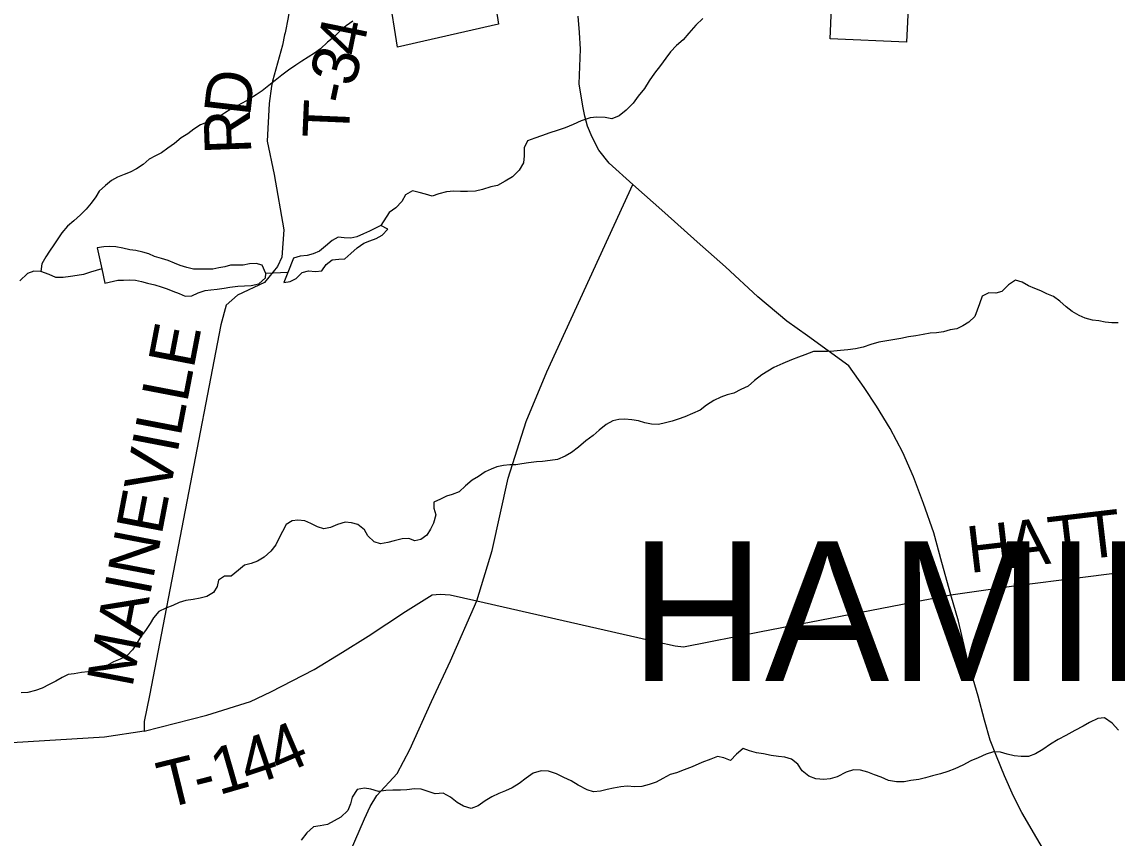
# Model space of a CAD drawing. Extents: x 0 to 1064, y 0 to 440.
# Drawn here: x 219.4 to 240.8, y 85.02 to 100.97 of the extents above; entities that cross this region are included whole.
import ezdxf

# ---------------------------------------------------------------- set-up
doc = ezdxf.new("R2010")
doc.units = 0
for name, color, linetype in [('GM_X_Corporation', 7, 'Continuous'), ('GM_X_Minor_Lake', 7, 'Continuous'), ('GM_X_Minor_River', 7, 'Continuous'), ('GM_X_State_Route', 7, 'Continuous'), ('GM_X_Township_Road', 7, 'Continuous'), ('GM_X_Township_Road_Text', 7, 'Continuous'), ('GM_X_Township_Text', 7, 'Continuous')]:
    doc.layers.add(name, color=color, linetype=linetype)

msp = doc.modelspace()

# ---------------------------------------------------------------- linework, layer by layer
at = {"layer": 'GM_X_Corporation'}
for points in [[(236.757, 102.042), (236.687, 100.574), (235.195, 100.638), (235.267, 102.318)], [(228.575, 101.813), (228.713, 100.93), (226.737, 100.476), (226.574, 101.512)]]:
    msp.add_lwpolyline(points, dxfattribs=at)
at = {"layer": 'GM_X_Minor_Lake'}
for points in [[(224.514, 95.877), (224.638, 95.9), (224.755, 95.959), (224.872, 96.072), (225, 96.107), (225.134, 96.092), (225.256, 96.109), (225.343, 96.229), (225.46, 96.324), (225.588, 96.334), (225.709, 96.344), (225.826, 96.446), (225.95, 96.559), (226.079, 96.648), (226.195, 96.695), (226.318, 96.736), (226.44, 96.801), (226.546, 96.92), (226.412, 96.992)], [(226.412, 96.992), (226.309, 96.942), (226.192, 96.884), (226.076, 96.831), (225.941, 96.772), (225.825, 96.744), (225.698, 96.752), (225.576, 96.766), (225.46, 96.701), (225.33, 96.587), (225.213, 96.492), (225.091, 96.439), (224.969, 96.405), (224.835, 96.395), (224.706, 96.354), (224.594, 96.076)], [(224.165, 96.056), (224.09, 96.218), (223.975, 96.25), (223.847, 96.24), (223.719, 96.218), (223.592, 96.22), (223.476, 96.216), (223.36, 96.187), (223.244, 96.165), (223.128, 96.142), (222.995, 96.138), (222.867, 96.14), (222.752, 96.142), (222.618, 96.169), (222.491, 96.213), (222.377, 96.258), (222.256, 96.308), (222.123, 96.347), (221.99, 96.385), (221.875, 96.436), (221.76, 96.468), (221.627, 96.501), (221.505, 96.515), (221.372, 96.547), (221.233, 96.574), (221.117, 96.582), (220.996, 96.577), (220.868, 96.555), (220.958, 96.146)], [(220.958, 96.146), (221.02, 95.866)], [(221.02, 95.866), (221.271, 95.923), (221.386, 95.927), (221.502, 95.931), (221.617, 95.923), (221.732, 95.897), (221.853, 95.865), (221.993, 95.832), (222.12, 95.794), (222.234, 95.756), (222.349, 95.711), (222.47, 95.661), (222.591, 95.61), (222.719, 95.62), (222.841, 95.673), (222.976, 95.719), (223.091, 95.736), (223.213, 95.746), (223.347, 95.768), (223.463, 95.785), (223.615, 95.807), (223.749, 95.81), (223.877, 95.821), (224.029, 95.855), (224.159, 95.968), (224.165, 96.056)], [(224.594, 96.076), (224.514, 95.877)]]:
    msp.add_lwpolyline(points, dxfattribs=at)
at = {"layer": 'GM_X_Minor_River'}
for points in [[(232.705, 101.04), (232.569, 100.908), (232.433, 100.752), (232.321, 100.62), (232.192, 100.513), (232.074, 100.387), (231.981, 100.261), (231.875, 100.117), (231.763, 99.967), (231.657, 99.823), (231.564, 99.672), (231.44, 99.522), (231.346, 99.384), (231.204, 99.247), (231.069, 99.139), (230.928, 99.075), (230.794, 99.101), (230.636, 99.11), (230.503, 99.1), (230.325, 99.036), (230.172, 98.965), (230.013, 98.901), (229.86, 98.849), (229.713, 98.802), (229.554, 98.744), (229.42, 98.698), (229.279, 98.645), (229.21, 98.513), (229.214, 98.355), (229.199, 98.215), (229.118, 98.077), (228.982, 97.945), (228.841, 97.856), (228.693, 97.774), (228.559, 97.745), (228.4, 97.693), (228.26, 97.665), (228.108, 97.655), (227.968, 97.657), (227.841, 97.666), (227.694, 97.65), (227.548, 97.609), (227.413, 97.569), (227.286, 97.608), (227.159, 97.64), (227.032, 97.672), (226.897, 97.589), (226.822, 97.463), (226.704, 97.337), (226.575, 97.248), (226.412, 96.992)], [(225.865, 100.984), (225.736, 100.895), (225.612, 100.788), (225.495, 100.674), (225.372, 100.573), (225.23, 100.448), (225.113, 100.358), (224.99, 100.281), (224.867, 100.204), (224.75, 100.127), (224.609, 100.032), (224.48, 99.931), (224.344, 99.83), (224.221, 99.728), (224.092, 99.627), (223.975, 99.544), (223.852, 99.467), (223.717, 99.39), (223.594, 99.325), (223.478, 99.266), (223.355, 99.189), (223.238, 99.112), (223.121, 99.035), (223.005, 99.006), (222.889, 98.96), (222.76, 98.877), (222.637, 98.787), (222.508, 98.704), (222.379, 98.597), (222.249, 98.502), (222.126, 98.413)], [(222.126, 98.413), (222.01, 98.354), (221.887, 98.289), (221.764, 98.188), (221.635, 98.099), (221.512, 98.034), (221.396, 97.987), (221.267, 97.934), (221.151, 97.869), (221.028, 97.774), (220.91, 97.666), (220.842, 97.552), (220.748, 97.426), (220.655, 97.312), (220.544, 97.198), (220.414, 97.085), (220.291, 96.978), (220.179, 96.846), (220.099, 96.731), (220.024, 96.617), (219.937, 96.491), (219.868, 96.377), (219.787, 96.244), (219.766, 96.093)], [(220.958, 96.146), (220.738, 96.083), (220.604, 96.037), (220.476, 96.014), (220.348, 95.998), (220.202, 95.976), (220.062, 95.979), (219.929, 96.035), (219.766, 96.093), (219.632, 96.101), (219.504, 96.054), (219.356, 95.911)], [(224.594, 96.076), (224.165, 96.056)], [(240.819, 95.089), (240.698, 95.091), (240.57, 95.106), (240.443, 95.126), (240.322, 95.14), (240.176, 95.179), (240.056, 95.235), (239.923, 95.31), (239.803, 95.403), (239.684, 95.515), (239.557, 95.602), (239.425, 95.658), (239.31, 95.715), (239.195, 95.759), (239.069, 95.816), (238.942, 95.885), (238.815, 95.923), (238.68, 95.834), (238.55, 95.703), (238.428, 95.668), (238.294, 95.676), (238.165, 95.612), (238.108, 95.461), (238.064, 95.34), (238.019, 95.213), (237.902, 95.105)], [(237.902, 95.105), (237.785, 95.034), (237.669, 94.975), (237.541, 94.953), (237.406, 94.913), (237.272, 94.897), (237.144, 94.886), (237.01, 94.864), (236.864, 94.836), (236.724, 94.814), (236.577, 94.786), (236.419, 94.758), (236.26, 94.73), (236.144, 94.714), (235.986, 94.668), (235.839, 94.616), (235.686, 94.582), (235.54, 94.56), (235.394, 94.55), (235.266, 94.534), (235.138, 94.529), (234.986, 94.532), (234.865, 94.528), (234.7, 94.464), (234.577, 94.417), (234.437, 94.364), (234.265, 94.294), (234.094, 94.218), (233.977, 94.147), (233.86, 94.076), (233.713, 93.963), (233.589, 93.855), (233.448, 93.785), (233.313, 93.714), (233.179, 93.68), (233.057, 93.639), (232.922, 93.574), (232.774, 93.479), (232.651, 93.384), (232.504, 93.32), (232.351, 93.255), (232.223, 93.209), (232.107, 93.168), (231.978, 93.134), (231.838, 93.105), (231.704, 93.108), (231.571, 93.134), (231.45, 93.172), (231.317, 93.193), (231.177, 93.207), (231.062, 93.203), (230.946, 93.174), (230.817, 93.103), (230.681, 92.99), (230.564, 92.889), (230.416, 92.782), (230.275, 92.662), (230.139, 92.555), (230.016, 92.484), (229.863, 92.42), (229.723, 92.398), (229.571, 92.382), (229.455, 92.372), (229.297, 92.35), (229.169, 92.334), (229.047, 92.317), (228.931, 92.313), (228.81, 92.303), (228.681, 92.274), (228.565, 92.228), (228.449, 92.175), (228.32, 92.086), (228.197, 92.015), (228.067, 91.901), (227.944, 91.788), (227.809, 91.735), (227.693, 91.701), (227.577, 91.642), (227.448, 91.583), (227.446, 91.468), (227.487, 91.339), (227.441, 91.176), (227.385, 91.056), (227.31, 90.941), (227.193, 90.852), (227.077, 90.83), (226.956, 90.874), (226.828, 90.87), (226.67, 90.83), (226.547, 90.795), (226.407, 90.773), (226.28, 90.806), (226.16, 90.923), (226.09, 91.046), (225.964, 91.151), (225.837, 91.183), (225.715, 91.191), (225.568, 91.145), (225.428, 91.087), (225.3, 91.064), (225.173, 91.103)], [(225.173, 91.103), (225.046, 91.166), (224.925, 91.222), (224.792, 91.23), (224.676, 91.22), (224.559, 91.149), (224.49, 91.01), (224.427, 90.884), (224.358, 90.751), (224.265, 90.625), (224.135, 90.512), (224, 90.429), (223.878, 90.388), (223.75, 90.354), (223.633, 90.258), (223.485, 90.139), (223.357, 90.135), (223.24, 90.058), (223.214, 89.937), (223.139, 89.817), (223.01, 89.74), (222.882, 89.705), (222.742, 89.683), (222.601, 89.661), (222.473, 89.621), (222.344, 89.562), (222.21, 89.515), (222.075, 89.445), (221.97, 89.325), (221.901, 89.21), (221.814, 89.078), (221.72, 88.958), (221.645, 88.826), (221.558, 88.699), (221.453, 88.586), (221.318, 88.515), (221.189, 88.462), (221.048, 88.386), (220.932, 88.333), (220.81, 88.286), (220.688, 88.27), (220.56, 88.254), (220.42, 88.231), (220.304, 88.215), (220.187, 88.156), (220.058, 88.085), (219.93, 88.021), (219.795, 87.95), (219.66, 87.903), (219.514, 87.863), (219.386, 87.859)], [(240.827, 87.129), (240.702, 87.265), (240.551, 87.371), (240.423, 87.354), (240.264, 87.278), (240.135, 87.207), (239.976, 87.124), (239.798, 87.024), (239.651, 86.947), (239.497, 86.853), (239.35, 86.752), (239.208, 86.663), (239.068, 86.616), (238.928, 86.612), (238.788, 86.627), (238.649, 86.659), (238.522, 86.698), (238.388, 86.706), (238.242, 86.66), (238.082, 86.589), (237.941, 86.525), (237.788, 86.442), (237.629, 86.372), (237.494, 86.319), (237.348, 86.273), (237.195, 86.233), (237.055, 86.199), (236.926, 86.164), (236.768, 86.142), (236.64, 86.12), (236.488, 86.117), (236.336, 86.143), (236.191, 86.206), (236.059, 86.257), (235.926, 86.308)], [(235.926, 86.308), (235.787, 86.346), (235.647, 86.355), (235.506, 86.308), (235.328, 86.214), (235.194, 86.174), (235.066, 86.163), (234.914, 86.178), (234.775, 86.229), (234.643, 86.334), (234.56, 86.463), (234.434, 86.562), (234.307, 86.601), (234.18, 86.615), (234.041, 86.635), (233.889, 86.662), (233.75, 86.683), (233.616, 86.721), (233.49, 86.766), (233.36, 86.658), (233.242, 86.533), (233.116, 86.589), (232.989, 86.616), (232.86, 86.563), (232.683, 86.493), (232.493, 86.411), (232.34, 86.353), (232.193, 86.294), (232.065, 86.26), (231.924, 86.183), (231.795, 86.112), (231.654, 86.066), (231.514, 86.025), (231.374, 86.022), (231.228, 86.03), (231.1, 86.02), (230.96, 85.992), (230.832, 85.969), (230.704, 85.935), (230.57, 85.919), (230.443, 85.963), (230.268, 86.051), (230.129, 86.139), (229.991, 86.202), (229.846, 86.271), (229.689, 86.328), (229.543, 86.33), (229.39, 86.29), (229.255, 86.189), (229.113, 86.082), (228.978, 85.999), (228.85, 85.94), (228.715, 85.888), (228.58, 85.823), (228.451, 85.746), (228.316, 85.651), (228.175, 85.599), (228.03, 85.643), (227.904, 85.712), (227.772, 85.818), (227.633, 85.893), (227.475, 85.883), (227.336, 85.928), (227.203, 85.972), (227.069, 85.981), (226.923, 85.959), (226.795, 85.955), (226.643, 85.957), (226.509, 85.947), (226.369, 85.931), (226.218, 85.976), (226.091, 85.996), (225.95, 85.968), (225.851, 85.818), (225.818, 85.685), (225.767, 85.558), (225.631, 85.426), (225.502, 85.355), (225.367, 85.285), (225.227, 85.257), (225.099, 85.24), (224.964, 85.121), (224.858, 84.977)]]:
    msp.add_lwpolyline(points, dxfattribs=at)
at = {"layer": 'GM_X_State_Route'}
msp.add_lwpolyline([(239.746, 84.146), (239.229, 85.019), (238.94, 85.519), (238.778, 85.838), (238.598, 86.237), (238.444, 86.618), (238.321, 86.935), (238.211, 87.326), (238.085, 87.794), (237.877, 88.504), (237.703, 89.26), (237.549, 89.773), (237.377, 90.405), (237.218, 90.986), (237.016, 91.557), (236.819, 92.079), (236.614, 92.558), (236.366, 93.027), (236.099, 93.46), (235.855, 93.825), (235.56, 94.251), (234.751, 94.837), (234.347, 95.124), (233.78, 95.6), (233.148, 96.187), (232.594, 96.676), (231.961, 97.243), (231.335, 97.797), (230.873, 98.214), (230.67, 98.468), (230.54, 98.716), (230.449, 98.931), (230.397, 99.127), (230.358, 99.322), (230.286, 99.76), (230.312, 100.439), (230.297, 100.767), (230.27, 101.084)], dxfattribs=at)
at = {"layer": 'GM_X_Township_Road'}
for points in [[(225.494, 105.165), (225.429, 103.701), (225.366, 102.689), (225.306, 102.541), (225.175, 102.31), (224.77, 101.63), (224.655, 101.384), (224.6, 101.056), (224.539, 100.759)], [(224.539, 100.759), (224.53, 100.718), (224.489, 100.518), (224.293, 99.814), (224.278, 99.717)], [(224.278, 99.717), (224.228, 99.38), (224.191, 98.643), (224.329, 97.991), (224.517, 96.906), (224.477, 96.376), (224.394, 96.19), (224.141, 95.879), (223.613, 95.633), (223.389, 95.438), (223.283, 95.053), (221.888, 87.805), (221.787, 87.295), (221.787, 87.26)], [(222.171, 72.586), (222.266, 73.091), (223.264, 77.53), (223.365, 77.916), (224.549, 80.175), (224.771, 80.759), (225.162, 82.306), (225.734, 84.566), (226.09, 85.395), (226.206, 85.636), (226.333, 85.852), (226.734, 86.279), (226.976, 86.751), (227.402, 87.688), (227.775, 88.482), (228.291, 89.653), (228.585, 90.64), (228.902, 92.053), (229.253, 93.162), (229.655, 94.135), (231.335, 97.797)], [(240.696, 90.19), (240.7, 90.191), (242.448, 90.393), (243.048, 90.44), (243.216, 90.461), (243.343, 90.513), (244.931, 91.411), (245.489, 91.731)], [(237.549, 89.773), (238.78, 89.952), (240.13, 90.118), (240.696, 90.19)], [(221.787, 87.107), (223.013, 87.418), (223.866, 87.69), (224.262, 87.876), (225.109, 88.316), (225.662, 88.653), (226.164, 88.967), (226.897, 89.447), (227.413, 89.77), (227.57, 89.789), (227.764, 89.77), (228.291, 89.653), (231.805, 88.855), (232.164, 88.779), (232.327, 88.757), (233.847, 89.057), (237.549, 89.773)], [(221.787, 87.26), (221.787, 87.107), (221.009, 86.989), (219.201, 86.881), (216.676, 86.714), (216.452, 86.642), (216.112, 86.396), (215.338, 85.796), (214.253, 85), (212.539, 83.698), (210.68, 82.316), (206.101, 78.761)]]:
    msp.add_lwpolyline(points, dxfattribs=at)

# ---------------------------------------------------------------- texts
at = {"layer": 'GM_X_Township_Road_Text'}
for s, height, rotation, p in [('4', 0.909, 78.384, (226.039, 100.272)), ('3', 0.909, 75.3807, (225.886, 99.68)), ('D', 0.909, 83.447, (223.855, 99.11)), ('-', 0.909, 78.041, (225.811, 99.326)), ('T', 0.909, 87.5307, (225.787, 98.686)), ('R', 0.909, 92.0612, (223.883, 98.4)), ('MAINEVILLE', 0.9091, 79.1061, (221.552, 87.938)), ('T', 0.909, 6.7051, (240.184, 90.464)), ('H', 0.909, 6.7071, (237.92, 90.198)), ('A', 0.909, 6.708, (238.714, 90.291)), ('T', 0.909, 6.7051, (239.509, 90.384)), ('4', 0.909, 23.1731, (224.429, 86.23)), ('4', 0.909, 18.5577, (223.824, 86.023)), ('1', 0.909, 16.054, (223.244, 85.855)), ('T', 0.909, 13.7951, (222.185, 85.591)), ('-', 0.909, 14.3055, (222.854, 85.755))]:
    msp.add_text(s, height=height, rotation=rotation, dxfattribs=at).set_placement(p)
at = {"layer": 'GM_X_Township_Text'}
msp.add_text('HAMILTON', height=2.7273, rotation=0, dxfattribs=at).set_placement((231.283, 88.09))

doc.saveas('drawing.dxf')
